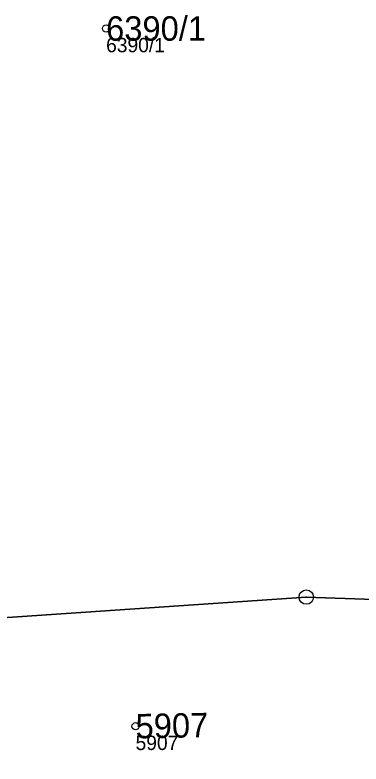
# Model space of a CAD drawing. Extents: x -690132 to -685994, y -975441 to -972444.
# Drawn here: x -686606.3 to -686582.2, y -974537.8 to -974485.6 of the extents above; entities that cross this region are included whole.
import ezdxf

# ---------------------------------------------------------------- set-up
doc = ezdxf.new("R2010")
doc.units = 0
for name, color, linetype in [('Definiční body', 7, 'Continuous'), ('Hranice parcel', 7, 'Continuous'), ('Parcelní čísla', 7, 'Continuous'), ('Polygon parcely', 7, 'Continuous'), ('Značky bodu BP', 7, 'Continuous')]:
    doc.layers.add(name, color=color, linetype=linetype)

msp = doc.modelspace()

# ---------------------------------------------------------------- linework, layer by layer
at = {"layer": 'Definiční body'}
for centre in [(-686599.99, -974486.56), (-686597.94, -974535.14)]:
    msp.add_circle(centre, 0.25, dxfattribs=at)
at = {"layer": 'Hranice parcel'}
msp.add_lwpolyline([(-686568.49, -974526.75), (-686586.06, -974526.15), (-686610.28, -974527.81), (-686615.03, -974529.18)], dxfattribs=at)
at = {"layer": 'Polygon parcely'}
for points in [[(-686461.1, -974633.54), (-686501.64, -974614.15), (-686524.92, -974599.9), (-686539.04, -974587.65), (-686543.07, -974580.59), (-686544.9, -974573.55), (-686544.86, -974554.3), (-686545.14, -974553.29), (-686547.81, -974543.83), (-686552.87, -974535.93), (-686559.58, -974530.24), (-686560.77, -974529.77), (-686568.49, -974526.75), (-686586.06, -974526.15), (-686610.28, -974527.81), (-686615.03, -974529.18), (-686620.1, -974530.64), (-686647.66, -974542.28), (-686656.36, -974548.37), (-686664.74, -974554.71), (-686688.53, -974575.31)], [(-686610.28, -974527.81), (-686586.06, -974526.15), (-686568.49, -974526.75)]]:
    msp.add_lwpolyline(points, dxfattribs=at)
at = {"layer": 'Značky bodu BP'}
for radius in [0.5, 0.0303]:
    msp.add_circle((-686586.06, -974526.15), radius, dxfattribs=at)

# ---------------------------------------------------------------- texts
at = {"layer": 'Definiční body'}
for s, p in [('6390/1', (-686599.99, -974488.216)), ('5907', (-686597.94, -974536.796))]:
    msp.add_text(s, height=1, dxfattribs=at).set_placement(p)
at = {"layer": 'Parcelní čísla'}
msp.add_text('6390/1', height=1.7, dxfattribs=at).set_placement((-686599.99, -974487.41))
msp.add_text('5907', height=1.7, rotation=1, dxfattribs=at).set_placement((-686597.925, -974535.989))

doc.saveas('drawing.dxf')
